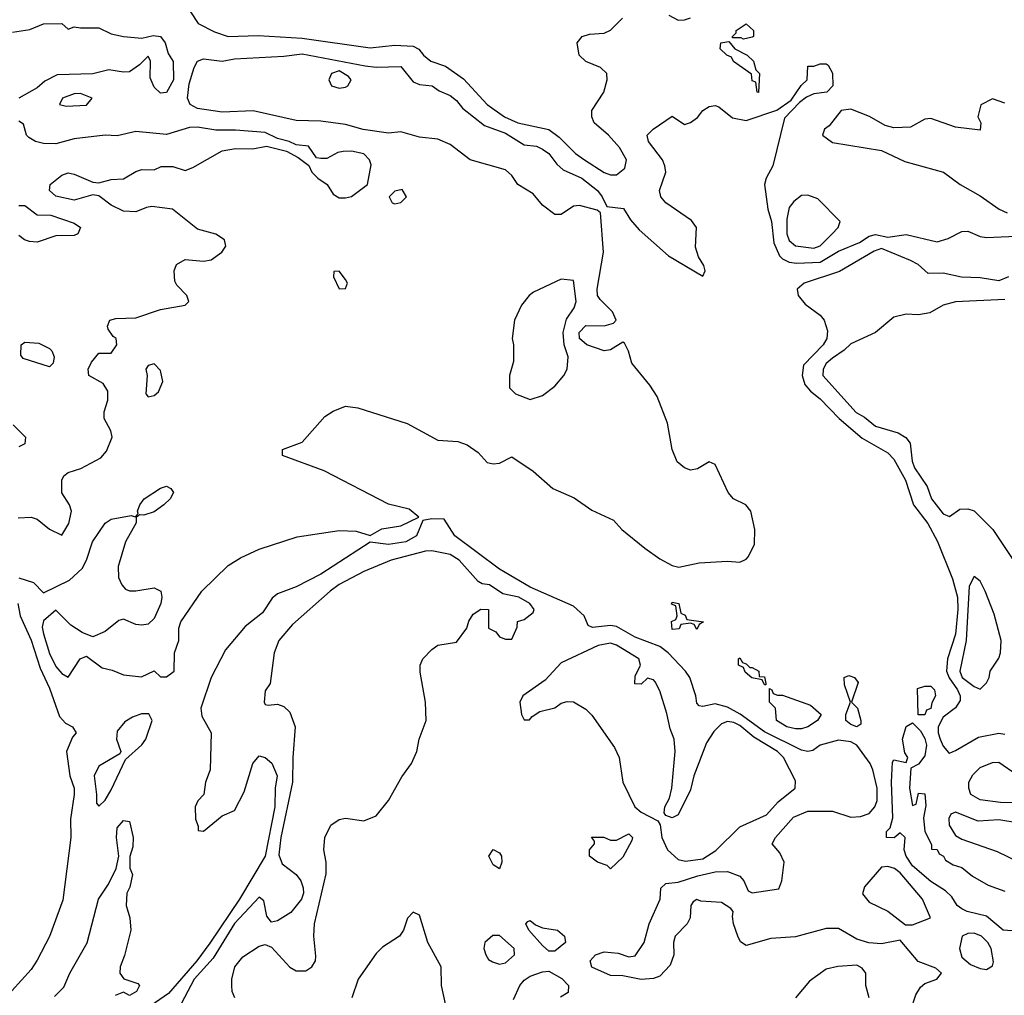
# Model space of a CAD drawing. Header units: inches. Extents: x 2380249 to 2585472, y 382747 to 546448.
# Tile 448 of 626: x 2502173 to 2505368, y 482078 to 485245. Entities that reach past the tile are written whole.
import ezdxf

# ---------------------------------------------------------------- set-up
doc = ezdxf.new("R2010")
doc.units = ezdxf.units.IN
doc.header["$MEASUREMENT"] = 0
doc.layers.add('C5408', color=7, linetype='Continuous')

msp = doc.modelspace()

# ---------------------------------------------------------------- linework, layer by layer
at = {"layer": 'C5408', "color": 4}
for points, elevation in [([(2502727.3, 485270), (2502752.3, 485232.3), (2502805.5, 485205.5), (2502850, 485190.4), (2502947, 485193), (2503090, 485184.5), (2503310, 485153.4), (2503390, 485162), (2503450, 485158.4), (2503468.8, 485148.8), (2503483, 485130), (2503507.3, 485110), (2503554.4, 485094.4), (2503612.8, 485052.8), (2503690.4, 484970), (2503746, 484930), (2503790, 484910.3), (2503890, 484888.4), (2503923.1, 484863.1), (2503976.3, 484810), (2504005.5, 484790), (2504070, 484748.7), (2504090, 484741.3), (2504110, 484741.6), (2504137.2, 484762.8), (2504142, 484790), (2504119.5, 484830), (2504083.7, 484870), (2504037.2, 484910), (2504029.2, 484930), (2504029.4, 484950.6), (2504069, 485010), (2504079, 485050), (2504078, 485070), (2504058, 485090), (2504010, 485109), (2503988, 485130), (2503982, 485170), (2503998, 485190), (2504022, 485198), (2504070, 485201), (2504090, 485211), (2504129.2, 485250)], 16), ([(2504279.9, 485259.9), (2504310, 485242.8), (2504330, 485244), (2504350, 485250.7)], 16), ([(2502150, 485204.9), (2502206.6, 485213.4), (2502250, 485231.3), (2502310, 485232), (2502330, 485214), (2502350, 485222), (2502370, 485218), (2502430, 485218.8), (2502470, 485198.8), (2502510, 485190.7), (2502570, 485184.7), (2502606.6, 485193.4), (2502630, 485190.6), (2502644.7, 485170), (2502654.8, 485134.8), (2502670.9, 485109.1), (2502672, 485050), (2502650, 485008), (2502630, 485006), (2502610, 485026), (2502596.4, 485056.4), (2502598, 485110), (2502590, 485126), (2502562, 485098), (2502530, 485075.3), (2502510, 485074), (2502462, 485082), (2502410, 485069.6), (2502294.6, 485065.4), (2502254.6, 485045.4), (2502230, 485023.7), (2502170, 484989.7)], 12), ([(2502170, 483433.7), (2502218, 483418), (2502250, 483384.7), (2502334.3, 483425.7), (2502376, 483464), (2502389.6, 483490), (2502409.6, 483550), (2502450, 483610.8), (2502470, 483624), (2502535.3, 483635.3), (2502548.4, 483631.6), (2502558, 483642), (2502555.3, 483650), (2502562.7, 483670), (2502577.2, 483690), (2502630, 483724.7), (2502650, 483731), (2502663.6, 483723.6), (2502672, 483710), (2502661, 483690), (2502641, 483670), (2502610, 483647), (2502576.4, 483636.4), (2502562, 483638), (2502551.3, 483628.7), (2502551.3, 483611.3), (2502516.3, 483550), (2502493, 483470), (2502494, 483434), (2502504.7, 483410), (2502516.9, 483396.9), (2502530, 483391.3), (2502550, 483391), (2502610, 483400.7), (2502631, 483390), (2502634.8, 483370), (2502630.8, 483350), (2502610, 483301.2), (2502590, 483282.7), (2502570, 483279.3), (2502550, 483281.2), (2502510, 483299), (2502494.6, 483294.6), (2502450, 483259.5), (2502410, 483241.2), (2502375.9, 483255.9), (2502339.3, 483279.3), (2502290, 483328.7), (2502250, 483293.2), (2502246.5, 483273.5), (2502250, 483251.3), (2502270, 483187.7), (2502290, 483145.5), (2502310, 483122.8), (2502330, 483111), (2502369.6, 483170.4), (2502390, 483178.8), (2502441.1, 483141.1), (2502473.7, 483133.7), (2502510, 483118.8), (2502568.7, 483111.3), (2502610, 483131), (2502630, 483112), (2502650, 483111.3), (2502674, 483130), (2502676, 483190), (2502689.3, 483230), (2502689.4, 483270), (2502696, 483290), (2502764.5, 483390), (2502850, 483473), (2502890, 483498), (2502950, 483526), (2503073.4, 483566.6), (2503210, 483586.4), (2503264.7, 483584.7), (2503310, 483570.7), (2503348.2, 483591.8), (2503410, 483602.4), (2503468, 483630), (2503436.6, 483656.6), (2503370, 483672.8), (2503161, 483781), (2503026, 483830), (2503026, 483850), (2503090, 483874), (2503163.5, 483956.5), (2503190, 483974.4), (2503230, 483990.3), (2503270, 483984.9), (2503430, 483934.3), (2503530, 483880.2), (2503595.3, 483875.3), (2503624.9, 483864.9), (2503660.4, 483840.4), (2503690, 483807.3), (2503710, 483803), (2503730, 483805.5), (2503770, 483826), (2503839.2, 483779.2), (2503903.5, 483723.5), (2503972.5, 483692.5), (2504030, 483652.7), (2504099.9, 483619.9), (2504127.3, 483590), (2504202, 483530), (2504250, 483494.4), (2504290, 483472.7), (2504311.8, 483468.2), (2504378, 483482), (2504470, 483487.7), (2504510, 483484), (2504530, 483493.4), (2504537.7, 483502.3), (2504557.2, 483542.8), (2504558.7, 483590), (2504545.4, 483650), (2504529.8, 483669.8), (2504489.8, 483689.8), (2504471.5, 483710), (2504430, 483800.9), (2504410, 483809.4), (2504372.9, 483787.1), (2504350, 483783), (2504329.8, 483789.8), (2504306.3, 483810), (2504289.8, 483849.8), (2504275.2, 483935.2), (2504241.5, 484021.5), (2504218.2, 484058.2), (2504159.3, 484130), (2504149, 484169), (2504135.3, 484195.3), (2504130, 484198), (2504090, 484173.2), (2504070, 484169.6), (2504013.2, 484190), (2503989.8, 484209.8), (2503988.3, 484230), (2504010, 484252.2), (2504069.3, 484250.7), (2504100.4, 484259.6), (2504108.7, 484270), (2504096.6, 484296.6), (2504056.3, 484336.3), (2504048, 484350), (2504046.9, 484370), (2504067.6, 484490), (2504058, 484618), (2504046.8, 484626.8), (2503990, 484642), (2503970, 484639.3), (2503930, 484612.7), (2503910, 484612.7), (2503870, 484642.7), (2503839.7, 484679.7), (2503789, 484710), (2503770, 484739), (2503750, 484757.2), (2503635.3, 484790), (2503570, 484839.3), (2503530, 484857), (2503470, 484863.6), (2503410, 484880.9), (2503370, 484877), (2503288.2, 484888.2), (2503230, 484904.5), (2503150, 484916), (2503070, 484918), (2502930.7, 484949.3), (2502830, 484945.1), (2502750, 484957), (2502726, 484970), (2502717.2, 484990), (2502723.1, 485036.9), (2502739, 485090), (2502749.6, 485110.4), (2502770, 485117.3), (2502830, 485110.7), (2502870, 485118), (2503030, 485126), (2503090, 485134.4), (2503294.6, 485094.6), (2503330, 485090.5), (2503410, 485093), (2503450, 485042.8), (2503470, 485034), (2503512, 485030), (2503534.4, 485014.4), (2503570, 484998.8), (2503590, 484982.8), (2503610, 484957.3), (2503681.3, 484901.3), (2503750, 484876.4), (2503810, 484839.1), (2503850, 484834.4), (2503870, 484824.9), (2503890.4, 484810), (2503915.6, 484775.6), (2503937.1, 484757.1), (2503997.3, 484730), (2504047.7, 484690), (2504063, 484670), (2504078, 484638), (2504131.9, 484631.9), (2504154.9, 484594.9), (2504182.8, 484562.8), (2504278, 484478), (2504390, 484412), (2504397.2, 484430), (2504393.2, 484446.8), (2504375.6, 484475.6), (2504366.3, 484506.3), (2504369.6, 484570), (2504353.5, 484593.5), (2504269.3, 484650), (2504253.2, 484670), (2504249.3, 484690), (2504269.4, 484750), (2504266.6, 484770), (2504259, 484790), (2504214, 484850), (2504209, 484870), (2504228.7, 484890), (2504290, 484931.3), (2504330, 484904.7), (2504350, 484911), (2504372.1, 484927.9), (2504389.6, 484950.4), (2504410, 484962.8), (2504430, 484966), (2504442, 484962), (2504486.4, 484926.4), (2504530, 484918), (2504630, 484951.3), (2504676.5, 484983.5), (2504709.1, 485030.9), (2504728, 485050), (2504730, 485094), (2504750, 485094), (2504770, 485102), (2504790, 485102), (2504796.9, 485096.9), (2504810.9, 485070.9), (2504812, 485030), (2504792, 485010), (2504750, 485004), (2504726.4, 484993.6), (2504703.5, 484976.5), (2504654.4, 484925.6), (2504617.1, 484770), (2504595.5, 484730), (2504590.4, 484710), (2504600.4, 484630), (2504612.9, 484590), (2504620.3, 484520.3), (2504638.3, 484478.3), (2504648.6, 484468.6), (2504670, 484458), (2504694.8, 484454.8), (2504770, 484457.4), (2504830, 484493.1), (2504898.3, 484521.7), (2504930, 484542), (2504950, 484547.3), (2504990, 484539.1), (2505050, 484548), (2505150, 484524), (2505185.6, 484534.4), (2505230, 484557.3), (2505250, 484558.8), (2505290, 484541), (2505310, 484538), (2505430, 484542.8)], 12), ([(2505370, 484974), (2505330, 484988), (2505291.6, 484968.4), (2505282, 484930), (2505292, 484910), (2505290, 484886), (2505210, 484896), (2505130, 484924.5), (2505110, 484922), (2505063.6, 484896.4), (2505010, 484893.7), (2504981.3, 484901.3), (2504930.7, 484930.7), (2504870, 484954.3), (2504838.8, 484950), (2504799.3, 484900.7), (2504784.7, 484890), (2504778, 484870), (2504810, 484846), (2504970, 484820.7), (2505044.7, 484784.7), (2505170.4, 484750.4), (2505224.7, 484710), (2505290, 484673), (2505350.8, 484630), (2505377.8, 484617.7)], 16), ([(2502168.1, 483628.1), (2502210, 483630.6), (2502230, 483624), (2502270, 483591), (2502310, 483572), (2502332.7, 483610), (2502341.2, 483650), (2502335.3, 483670), (2502309.6, 483709.6), (2502309.6, 483750), (2502316.2, 483763.8), (2502330, 483775.5), (2502371.9, 483788.1), (2502437, 483823), (2502455.3, 483844.7), (2502473.2, 483890), (2502469.4, 483910), (2502447.3, 483950), (2502447.5, 483972.5), (2502459.3, 484010), (2502459.3, 484039.3), (2502444, 484064), (2502398, 484090), (2502395.3, 484110), (2502406.3, 484133.7), (2502430, 484162), (2502470, 484162), (2502488, 484190), (2502486, 484210), (2502476.4, 484216.4), (2502460.4, 484240.4), (2502458, 484250), (2502466, 484270), (2502485.2, 484274.8), (2502550, 484277.3), (2502630, 484304), (2502710, 484318), (2502722, 484330), (2502715.3, 484350), (2502683.1, 484383.1), (2502676.4, 484396.4), (2502674, 484430), (2502682, 484450), (2502710, 484466), (2502770, 484460.7), (2502794.5, 484465.5), (2502828.7, 484490), (2502842, 484510), (2502838, 484530), (2502809.1, 484549.1), (2502750, 484565.2), (2502669.3, 484629.3), (2502602, 484638), (2502584.5, 484635.5), (2502550, 484620.9), (2502510, 484622.9), (2502470, 484642.9), (2502430, 484673.2), (2502410, 484676), (2502350, 484659.3), (2502290, 484672), (2502269.4, 484690), (2502272.3, 484710), (2502310, 484740.5), (2502330, 484748), (2502350, 484743.8), (2502410, 484717.1), (2502430, 484715.5), (2502470, 484726), (2502510, 484728), (2502550, 484752.4), (2502570, 484758.4), (2502610, 484758), (2502631.9, 484768.1), (2502670, 484768), (2502710, 484755.5), (2502734.9, 484765.1), (2502830, 484818.8), (2502872.9, 484827.1), (2502930, 484825.5), (2502974, 484834), (2503038.5, 484818.5), (2503077.3, 484797.3), (2503111.6, 484771.6), (2503121, 484750), (2503141, 484730), (2503171.3, 484710), (2503190, 484678), (2503210, 484666.8), (2503230, 484666.8), (2503250, 484671.3), (2503302, 484710), (2503313.6, 484773.6), (2503308.7, 484790), (2503289.3, 484809.3), (2503250, 484818.4), (2503222.5, 484817.5), (2503205.8, 484814.2), (2503170, 484794), (2503150, 484794), (2503136.4, 484796.4), (2503110, 484834), (2503070, 484839), (2503048, 484850), (2503010, 484859.3), (2502970, 484878.4), (2502873.4, 484886.6), (2502810, 484886.6), (2502750, 484896.3), (2502724.6, 484895.4), (2502650, 484872.3), (2502550, 484882.4), (2502490, 484868), (2502450, 484869.6), (2502350, 484858), (2502290, 484842), (2502250, 484843.5), (2502224, 484850), (2502202.6, 484862.6), (2502195.1, 484870), (2502185.2, 484905.2), (2502170, 484916)], 16), ([(2502170, 484642), (2502190, 484642), (2502230, 484611), (2502274, 484610), (2502350, 484584.7), (2502371, 484570), (2502362, 484550), (2502350, 484544), (2502290, 484543.7), (2502230, 484523), (2502205.1, 484525.1), (2502188.7, 484530), (2502170, 484544)], 16), ([(2505382, 484410), (2505350, 484397.2), (2505290, 484407), (2505229.5, 484409.5), (2505170, 484422), (2505121.2, 484421.2), (2505088.7, 484450), (2505063.6, 484463.6), (2504970, 484502.7), (2504946, 484494), (2504832.9, 484427.1), (2504718.8, 484390), (2504696.4, 484370), (2504698.7, 484350), (2504721.4, 484321.4), (2504770, 484285.5), (2504783.8, 484270), (2504794.6, 484234.6), (2504791.7, 484210), (2504780.3, 484190), (2504716.7, 484123.3), (2504711.6, 484090), (2504721, 484061), (2504738.7, 484038.7), (2504770, 484014.4), (2504832, 483950), (2504906.3, 483886.3), (2504990, 483838.4), (2505010, 483818), (2505047.8, 483750), (2505073.1, 483670), (2505119.6, 483610), (2505150.9, 483550.9), (2505199.7, 483430), (2505215.8, 483370), (2505217.1, 483330), (2505209.3, 483250), (2505184.2, 483170), (2505180.6, 483130), (2505188.9, 483108.9), (2505215.9, 483070), (2505225.2, 483050), (2505224.5, 483035.5), (2505210, 483011.5), (2505170, 482980.5), (2505153.8, 482950), (2505153.8, 482930), (2505160.3, 482910), (2505170, 482887.3), (2505186.7, 482866.7), (2505190, 482864), (2505210, 482873), (2505283.9, 482916.1), (2505350, 482928.5), (2505370, 482926)], 12), ([(2505370, 484336.4), (2505210, 484329.5), (2505170, 484318.4), (2505126.7, 484293.3), (2505090, 484287), (2505050, 484289.4), (2505010, 484279.5), (2504950.4, 484229.7), (2504870, 484193.2), (2504848.3, 484171.7), (2504810, 484146.6), (2504790, 484129), (2504780.5, 484110), (2504779.1, 484090), (2504887.7, 483970), (2504914.9, 483954.9), (2504950, 483926), (2505023.7, 483903.7), (2505048.6, 483888.6), (2505062, 483870), (2505068.5, 483811.5), (2505077, 483790), (2505117.3, 483730), (2505131.3, 483690), (2505170, 483641), (2505190, 483632), (2505223.7, 483656.3), (2505250, 483657.1), (2505270, 483650.5), (2505330.6, 483590), (2505410.8, 483470)], 16), ([(2502152, 483930), (2502192, 483890), (2502190, 483868), (2502170, 483858)], 16), ([(2505065.2, 482030), (2505080.5, 482079.5), (2505095.6, 482104.4), (2505110, 482116.3), (2505148.7, 482130), (2505164, 482150), (2505146.3, 482166.3), (2505088.2, 482188.2), (2505030, 482257.2), (2504970, 482245.4), (2504928.5, 482248.5), (2504890, 482260.7), (2504830, 482294.5), (2504790, 482294.7), (2504690, 482268.3), (2504610, 482262.4), (2504530, 482239.3), (2504512.1, 482252.1), (2504503.7, 482270), (2504489.3, 482310), (2504485.6, 482334.4), (2504488.7, 482350), (2504480.2, 482360.2), (2504450, 482379.3), (2504383.2, 482383.2), (2504370, 482388.7), (2504358, 482382), (2504350.9, 482369.1), (2504348.2, 482330), (2504339.1, 482310), (2504300.5, 482270), (2504294.4, 482250), (2504295.8, 482210), (2504284, 482176), (2504250, 482140.5), (2504230, 482133), (2504189.6, 482129.6), (2504130, 482141.2), (2504090, 482142.7), (2504029.5, 482169.5), (2504024, 482190), (2504042, 482210), (2504070, 482219.3), (2504114.6, 482214.6), (2504150, 482202.8), (2504170, 482206), (2504199.3, 482250), (2504215.6, 482310), (2504251.8, 482390), (2504253.6, 482426.4), (2504270, 482441), (2504310, 482444.9), (2504373.9, 482466.1), (2504430, 482478.9), (2504470, 482479.5), (2504510, 482464.9), (2504523, 482450), (2504537.3, 482417.3), (2504550, 482410.7), (2504636.2, 482423.8), (2504646.6, 482450), (2504653.2, 482510), (2504640.1, 482540.1), (2504615.3, 482570), (2504625.2, 482590), (2504683.9, 482656.1), (2504730, 482675.8), (2504810, 482675.5), (2504870, 482656.5), (2504901.4, 482658.5), (2504930, 482668.5), (2504947.6, 482690), (2504955.1, 482710), (2504955.1, 482750), (2504941.3, 482810), (2504932.8, 482830), (2504890, 482889.5), (2504870, 482901), (2504830, 482906), (2504770.8, 482890), (2504746.9, 482873.1), (2504730, 482869.3), (2504710, 482873.7), (2504590, 482933.5), (2504510.5, 482990.5), (2504470, 483013.7), (2504430, 483024.2), (2504390, 483015.3), (2504378, 483018), (2504370, 483026), (2504367, 483050), (2504347.3, 483110), (2504334, 483130), (2504277.4, 483190), (2504250.6, 483210.6), (2504170, 483240.9), (2504110, 483275.6), (2504090, 483278.7), (2504031.9, 483271.9), (2504018, 483278), (2504005.1, 483310), (2503970, 483341.3), (2503830, 483402.8), (2503730, 483461.7), (2503585.1, 483570), (2503550, 483624), (2503510, 483625.2), (2503481, 483619), (2503460.3, 483570), (2503426, 483550), (2503370, 483541), (2503310, 483549.3), (2503150, 483445.6), (2503070, 483404.5), (2503010, 483380.9), (2502992.5, 483367.5), (2502960.7, 483319.3), (2502905.1, 483274.9), (2502840.9, 483199.1), (2502794.9, 483110), (2502760.7, 483010), (2502764.5, 482984.5), (2502794, 482930), (2502790.7, 482810), (2502776, 482770), (2502770.8, 482730), (2502750.7, 482709.3), (2502742.8, 482690), (2502744, 482650), (2502752.7, 482627.3), (2502752.7, 482612.7), (2502770, 482611.3), (2502830, 482661), (2502870, 482678), (2502901.6, 482738.4), (2502930, 482830.7), (2502950, 482854.9), (2502970, 482850.5), (2502991.4, 482831.4), (2503008.5, 482790), (2503001.7, 482750), (2503000.9, 482690), (2502970, 482529.3), (2502886.3, 482390), (2502790, 482246.9), (2502748.1, 482190), (2502656.2, 482083.8), (2502585.2, 482034.8)], 12), ([(2502871.2, 482070), (2502863.1, 482090), (2502861.7, 482110), (2502861.7, 482130), (2502871.2, 482170), (2502897.2, 482202.8), (2502950, 482237.1), (2502970, 482243), (2502990, 482234), (2503049.2, 482169.2), (2503070, 482157.1), (2503102, 482158), (2503121.2, 482170), (2503132.7, 482190), (2503134.5, 482205.5), (2503127.6, 482270), (2503129.6, 482310.3), (2503167.8, 482472.2), (2503167.8, 482510), (2503160.5, 482550), (2503163.6, 482590), (2503182.9, 482630), (2503210, 482648.8), (2503230, 482653.4), (2503290, 482644.9), (2503330, 482660.4), (2503369.7, 482710), (2503412.7, 482787.3), (2503444.5, 482830), (2503461.6, 482870), (2503469.5, 482910), (2503491.8, 482970), (2503489.6, 483029.6), (2503472.7, 483127.3), (2503472.7, 483150), (2503481.2, 483170), (2503510, 483201), (2503530, 483214.8), (2503590, 483224.7), (2503624, 483270), (2503630, 483292), (2503644.7, 483315.3), (2503670, 483332), (2503694, 483330), (2503694, 483270), (2503718, 483258), (2503730, 483242), (2503750, 483234), (2503770, 483234), (2503787.3, 483272.7), (2503788.7, 483291.3), (2503810, 483298), (2503839, 483321), (2503842, 483330), (2503828.7, 483350), (2503793.2, 483370), (2503741.2, 483381.2), (2503698, 483410), (2503674, 483414), (2503661.2, 483421.2), (2503599, 483490), (2503570, 483509.2), (2503510, 483520.9), (2503490, 483519.5), (2503378, 483490), (2503290, 483453.3), (2503210, 483411.3), (2503180.5, 483390), (2503058, 483282), (2503014, 483230), (2502999.1, 483190), (2502986, 483090), (2502970, 483066), (2502966, 483030), (2502970, 483022), (2502979.6, 483019.6), (2503010, 483022.8), (2503030, 483016), (2503050, 482997.3), (2503066.5, 482950), (2503059, 482850), (2503058.7, 482770), (2503020.2, 482590), (2503014.3, 482534.3), (2503024.9, 482504.9), (2503070.2, 482470.2), (2503084.9, 482450), (2503093.4, 482426.6), (2503094, 482410), (2503088, 482390), (2503052.8, 482347.2), (2503010, 482319.3), (2502990, 482315.3), (2502975.5, 482335.5), (2502965.2, 482385.2), (2502950, 482397.2), (2502870, 482311.1), (2502801.1, 482198.9), (2502738.9, 482130), (2502687.9, 482032.1)], 16), ([(2502167.7, 483350), (2502174.9, 483310), (2502210, 483230.8), (2502239.6, 483139.6), (2502270, 483074.8), (2502302.8, 482982.8), (2502321.3, 482961.3), (2502344.7, 482950), (2502356, 482930), (2502344.1, 482915.9), (2502324.9, 482870), (2502336.4, 482790), (2502350.3, 482750), (2502350.3, 482730), (2502338, 482650), (2502338.9, 482590), (2502313, 482387), (2502270, 482269.3), (2502230, 482192.7), (2502210, 482161.6), (2502147.3, 482092.7)], 8), ([(2505392.7, 482287.3), (2505364, 482290), (2505310, 482335.1), (2505248, 482350), (2505230, 482359), (2505215.3, 482370), (2505198, 482398), (2505177.5, 482417.5), (2505130, 482448), (2505070, 482498.4), (2505049.6, 482530), (2505042.7, 482550), (2505046, 482590), (2505030, 482606), (2505011.1, 482588.9), (2504986, 482590), (2504986, 482610), (2504998, 482622), (2505006.3, 482653.7), (2505002, 482770), (2505004.7, 482835.3), (2505010, 482842), (2505050, 482834), (2505055.3, 482850), (2505044.7, 482864.7), (2505037.2, 482910), (2505049.1, 482950.9), (2505070, 482962), (2505096.3, 482936.3), (2505110, 482911.3), (2505115.3, 482890), (2505110, 482855.3), (2505090, 482828), (2505064.7, 482815.3), (2505060.7, 482750), (2505070, 482694), (2505082, 482698), (2505090, 482734), (2505110, 482732), (2505113.7, 482693.7), (2505105.4, 482654.6), (2505110.6, 482610), (2505132, 482568), (2505132, 482552), (2505150, 482551), (2505156.9, 482536.9), (2505171, 482530), (2505176.9, 482516.9), (2505202, 482502), (2505230, 482493), (2505265.2, 482465.2), (2505315.5, 482435.5), (2505370, 482416)], 8), ([(2505430, 482702.9), (2505355.8, 482704.2), (2505290, 482712.3), (2505259.3, 482730), (2505252.7, 482750), (2505252.7, 482770), (2505266.2, 482793.8), (2505290, 482817.3), (2505330, 482834), (2505350, 482834.8), (2505410, 482794)], 8), ([(2502285.8, 482074.2), (2502316, 482104), (2502336, 482150), (2502392, 482248), (2502429.4, 482390), (2502460.9, 482439.1), (2502486, 482490), (2502495.3, 482530), (2502487, 482590), (2502490, 482622), (2502510, 482646), (2502530, 482642), (2502541, 482590), (2502539.8, 482560.2), (2502531.1, 482528.9), (2502531.1, 482491.1), (2502538.8, 482470), (2502530.5, 482429.5), (2502521, 482410), (2502518.8, 482370), (2502530.7, 482330), (2502533.4, 482290), (2502512.8, 482207.2), (2502498.8, 482170), (2502498, 482150), (2502511.1, 482131.1), (2502556.9, 482116.9), (2502562, 482110), (2502552, 482090), (2502530, 482078), (2502510, 482088), (2502482.8, 482077.2)], 8), ([(2503554.5, 482050), (2503542, 482110), (2503540.9, 482170), (2503497, 482250), (2503470, 482338), (2503450, 482348), (2503431.1, 482328.9), (2503418.8, 482290), (2503406, 482270), (2503350, 482234), (2503330, 482214), (2503271, 482130), (2503251, 482070)], 16), ([(2504929.2, 482070), (2504919, 482110), (2504919, 482150), (2504906.3, 482166.3), (2504890, 482176), (2504828, 482172), (2504790, 482162.7), (2504735.5, 482124.5), (2504690.8, 482070)], 16), ([(2503775.5, 482064.5), (2503796, 482110), (2503810, 482126.8), (2503830, 482140.7), (2503870, 482154), (2503890, 482156), (2503932.7, 482132.7), (2503954, 482110), (2503953.2, 482086.8), (2503928, 482072)], 12)]:
    msp.add_lwpolyline(points, dxfattribs=dict(at, elevation=elevation))
for points, elevation in [([(2504522, 485182), (2504514, 485186), (2504486, 485186), (2504486, 485190), (2504498, 485202), (2504498, 485210), (2504530, 485231), (2504554, 485210), (2504554, 485190), (2504550, 485188)], 12), ([(2504570, 485008), (2504566, 485010), (2504562, 485042), (2504550, 485046), (2504548, 485068), (2504489.6, 485109.6), (2504483.1, 485123.1), (2504468, 485130), (2504446, 485150), (2504448, 485170), (2504474, 485174), (2504494, 485150), (2504534, 485130), (2504554, 485110), (2504562, 485082), (2504574, 485070)], 12), ([(2503210, 485079), (2503184.7, 485070), (2503176, 485050), (2503184.7, 485030), (2503210, 485022.8), (2503230, 485026), (2503238, 485030), (2503248.7, 485050), (2503240.2, 485060.2)], 12), ([(2502370, 485005.2), (2502350, 485004), (2502312, 484990), (2502302, 484970), (2502324, 484964), (2502390, 484967.3), (2502408, 484990)], 16), ([(2503414, 484694), (2503390, 484688), (2503372, 484670), (2503382, 484650), (2503390, 484646.8), (2503410, 484652), (2503428, 484670)], 16), ([(2504730, 484675.3), (2504710, 484674), (2504685.2, 484654.8), (2504670, 484635.3), (2504662.5, 484597.5), (2504662.8, 484550), (2504670, 484528.2), (2504690, 484510.5), (2504750, 484503.7), (2504770, 484510.6), (2504809.2, 484550), (2504828.7, 484570), (2504835.3, 484590), (2504763.1, 484663.1)], 16), ([(2503210, 484428.7), (2503192.7, 484427.3), (2503191.3, 484410), (2503210, 484371.3), (2503230, 484372), (2503237.2, 484390), (2503230, 484402)], 16), ([(2503930, 484402.7), (2503839.9, 484360.1), (2503826, 484350), (2503801.4, 484318.6), (2503778.8, 484270), (2503771, 484210), (2503776, 484190), (2503775.3, 484135.3), (2503762.8, 484090), (2503762, 484050), (2503782, 484030), (2503830, 484012), (2503870, 484024.7), (2503910, 484054.8), (2503939.3, 484090), (2503949.6, 484110.4), (2503953.3, 484150), (2503939.7, 484190), (2503936.4, 484230), (2503947, 484273), (2503972.7, 484310), (2503979.3, 484330), (2503970, 484398)], 16), ([(2502270, 484118), (2502184.7, 484144.7), (2502176.4, 484156.4), (2502178, 484190), (2502190, 484198), (2502235.3, 484195.3), (2502270, 484178), (2502278, 484170), (2502284.7, 484150), (2502282, 484130)], 16), ([(2502610, 484128), (2502590, 484122), (2502582.8, 484110), (2502586.8, 484090), (2502582.8, 484030), (2502590, 484021), (2502610, 484024.7), (2502623.1, 484036.9), (2502638, 484070), (2502630, 484106)], 16), ([(2505270, 483438), (2505254.4, 483405.6), (2505244, 483230), (2505224.2, 483130), (2505230.8, 483110), (2505270, 483081), (2505290, 483072), (2505310, 483092), (2505319, 483110), (2505322, 483130), (2505350, 483172), (2505356, 483190), (2505358, 483230), (2505334.9, 483314.9), (2505306, 483390), (2505290, 483422)], 16), ([(2504370, 483266), (2504362, 483282), (2504350, 483286), (2504318, 483282), (2504312.7, 483267.3), (2504290, 483266), (2504288.4, 483291.6), (2504302, 483298), (2504306, 483310), (2504302, 483342), (2504288, 483348), (2504290, 483354), (2504312, 483350), (2504318, 483318), (2504332, 483312), (2504338, 483298), (2504392, 483290), (2504378, 483282)], 8), ([(2504090, 483220.9), (2504050, 483213.6), (2503930, 483157), (2503878.7, 483101.3), (2503806, 483050), (2503796, 483030), (2503801, 482990), (2503810, 482972), (2503827.3, 482972.7), (2503836.4, 482983.6), (2503861.2, 482998.8), (2503910, 483011), (2503930, 483026), (2503950, 483031.3), (2503970, 483030.8), (2504010, 483007.3), (2504030, 482987.7), (2504102.9, 482882.9), (2504118, 482850), (2504130.3, 482770), (2504168.8, 482690), (2504190, 482672.4), (2504244, 482644), (2504251.1, 482631.1), (2504256.3, 482590), (2504275.5, 482550), (2504310, 482518.4), (2504333.8, 482513.8), (2504390, 482521.1), (2504432.2, 482547.7), (2504510, 482624.6), (2504596, 482664), (2504633.7, 482706.3), (2504689.3, 482750), (2504690, 482774), (2504651.6, 482850), (2504631.6, 482870), (2504555.8, 482915.8), (2504510, 482953.8), (2504490, 482963.9), (2504470, 482966.9), (2504450, 482959.7), (2504425.2, 482934.8), (2504402.2, 482897.8), (2504360.4, 482790), (2504350, 482745.2), (2504310, 482664), (2504290, 482654), (2504270, 482662), (2504264, 482670), (2504266, 482690), (2504281.5, 482718.5), (2504289.6, 482750.4), (2504299.7, 482870), (2504296.3, 482910), (2504283.3, 482943.3), (2504273, 482993), (2504250, 483066), (2504235.5, 483095.5), (2504230, 483102), (2504210, 483108), (2504190, 483088), (2504169.3, 483089.3), (2504170, 483114), (2504188, 483150), (2504182, 483170), (2504110, 483214.5)], 16), ([(2504542, 483142), (2504550, 483142), (2504571.3, 483130), (2504572.7, 483112.7), (2504590, 483111.3), (2504594, 483090), (2504594, 483086), (2504590, 483086), (2504582, 483102), (2504548.4, 483108.4), (2504527.3, 483127.3), (2504522, 483142), (2504506, 483150), (2504506, 483170), (2504510, 483174), (2504518, 483158), (2504530, 483154)], 8), ([(2504890, 482949.6), (2504870, 482957.2), (2504854, 482970), (2504854, 482990), (2504868.7, 483030), (2504850, 483086), (2504848, 483110), (2504864, 483116), (2504882, 483110), (2504893.7, 483093.7), (2504872, 483030), (2504891.3, 483010), (2504902.8, 482970), (2504902, 482958)], 8), ([(2504632, 483052), (2504648, 483052), (2504739.6, 483019.6), (2504774, 482990), (2504762, 482970), (2504730, 482949.3), (2504710, 482942.7), (2504690, 482942.7), (2504662, 482950), (2504628.7, 482970), (2504626, 483010), (2504606, 483030), (2504606, 483074), (2504614, 483070), (2504618, 483058)], 8), ([(2505088, 482988), (2505086, 483074), (2505110, 483082), (2505130, 483082), (2505142, 483070), (2505144.7, 483050), (2505133, 483027), (2505130, 483009.2), (2505116, 483004), (2505110, 482988.7)], 8), ([(2502592, 482992), (2502568.5, 482991.5), (2502538.8, 482981.2), (2502514.4, 482965.6), (2502490, 482935.3), (2502486.8, 482910), (2502501, 482870), (2502498, 482862), (2502430, 482822), (2502414.8, 482790), (2502422.8, 482730), (2502422, 482702), (2502430, 482692), (2502450, 482712), (2502470, 482744.7), (2502516.5, 482843.5), (2502570, 482890.6), (2502582.4, 482910), (2502602.7, 482970)], 12), ([(2505210, 482672.3), (2505194.4, 482665.6), (2505188.5, 482651.5), (2505188.7, 482630), (2505210, 482596.3), (2505230, 482584.9), (2505345.2, 482545.2), (2505410, 482513.4), (2505450, 482508.4), (2505473.6, 482526.4), (2505472.5, 482547.5), (2505429, 482630), (2505410, 482638.4), (2505350, 482647.6), (2505283.6, 482643.6)], 12), ([(2504090, 482488.7), (2504079, 482499), (2504048, 482510), (2504022, 482530), (2504022, 482550), (2504038, 482570), (2504038, 482578), (2504028.7, 482591.3), (2504068.4, 482591.6), (2504090, 482582), (2504110, 482582), (2504150, 482602), (2504162, 482590), (2504159.6, 482580.4), (2504130, 482526)], 12), ([(2503730, 482488.7), (2503710, 482502), (2503695.3, 482530), (2503710, 482551), (2503730, 482541), (2503736.3, 482530), (2503737.3, 482510)], 12), ([(2504990, 482496.2), (2504970, 482494.5), (2504914, 482430), (2504907.9, 482407.9), (2504930, 482380.7), (2504990, 482350.8), (2505047.3, 482307.3), (2505070, 482306.8), (2505128, 482330), (2505102.7, 482390), (2505030, 482475.6), (2505012, 482490)], 12), ([(2503890, 482221.2), (2503870, 482239.3), (2503825.2, 482290), (2503815.3, 482310), (2503822, 482318), (2503830, 482321), (2503846.4, 482306.4), (2503870, 482297.3), (2503918, 482290), (2503941, 482270), (2503944.7, 482250), (2503910, 482221.2)], 12), ([(2503730, 482272.3), (2503708.1, 482271.9), (2503682.8, 482250), (2503678.8, 482230), (2503686, 482210), (2503694.8, 482194.8), (2503707.1, 482187.1), (2503730, 482178.8), (2503750, 482184), (2503779, 482210), (2503777.2, 482230)], 16), ([(2505270, 482279.7), (2505250, 482278.4), (2505231, 482270), (2505223, 482230), (2505230, 482202), (2505258, 482178), (2505290, 482164.7), (2505310, 482162), (2505330, 482174), (2505333.2, 482186.8), (2505325.2, 482230), (2505314.5, 482250), (2505294.5, 482270)], 12)]:
    msp.add_lwpolyline(points, close=True, dxfattribs=dict(at, elevation=elevation))

doc.saveas('drawing.dxf')
